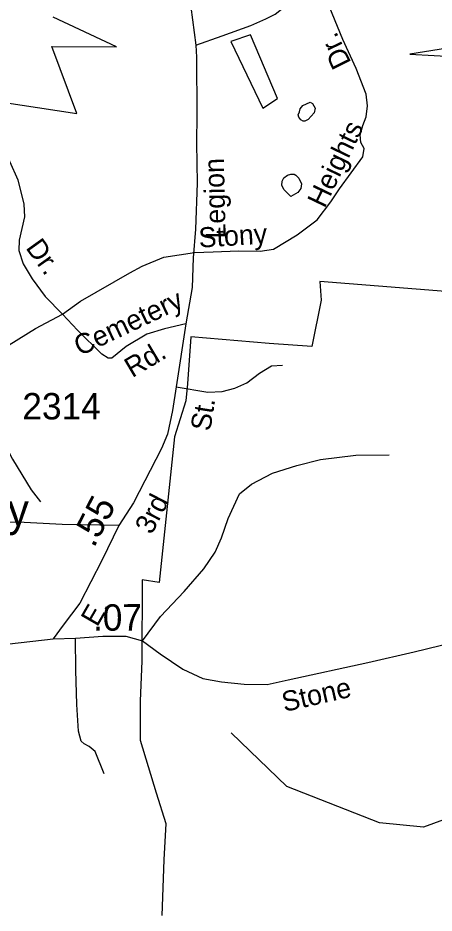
# Model space of a CAD drawing. Extents: x 1473865 to 1648260, y 639067 to 773536.
# Drawn here: x 1566703 to 1568674, y 670762 to 675004 of the extents above; entities that cross this region are included whole.
import ezdxf

# ---------------------------------------------------------------- set-up
doc = ezdxf.new("R2010")
doc.units = 0
for name, color, linetype in [('Exist Boundary Political City Limit New', 7, 'Continuous'), ('Exist Cultural Educational Facility High Label', 7, 'Continuous'), ('Exist Hydrographic Creek Single Shore', 7, 'Continuous'), ('Exist Hydrographic Misc Water Feature', 7, 'Continuous'), ('Exist Road Non-System Type 51', 7, 'Continuous'), ('Exist Road Non-System Type 51 Label', 7, 'Continuous'), ('Exist Road Secondary Mileage Hundredths English Label', 7, 'Continuous'), ('Exist Road Secondary Type 51 Attributed', 7, 'Continuous'), ('Exist Road Secondary Type 51 Label', 7, 'Continuous'), ('Exist Road Secondary Type 51 Number Label', 7, 'Continuous'), ('Map Preparation Boundary City Limit Buffer Line', 7, 'Continuous')]:
    doc.layers.add(name, color=color, linetype=linetype)

msp = doc.modelspace()

# ---------------------------------------------------------------- linework, layer by layer
at = {"layer": 'Exist Boundary Political City Limit New'}
for points in [[(1563975.9, 673375.9), (1563941.6, 673715.6), (1564344.6, 673957.6), (1564452, 673872.1), (1564906.2, 674204.4), (1564874.5, 674392.6), (1564862.4, 674505.1), (1564784.1, 674816.8), (1564968.2, 674808.8), (1564962, 674883.9), (1566181.5, 674868.8), (1566182.5, 674673.4), (1566982.1, 674551.5), (1566863.1, 674869.4), (1567169.6, 674867), (1566870.2, 675008.2)], [(1563975.9, 673375.9), (1563941.6, 673715.6), (1564344.6, 673957.6), (1564452, 673872.1), (1564906.2, 674204.4), (1564874.5, 674392.6), (1564862.4, 674505.1), (1564784.1, 674816.8), (1564968.2, 674808.8), (1564962, 674883.9), (1566181.5, 674868.8), (1566182.5, 674673.4), (1566982.1, 674551.5), (1566863.1, 674869.4), (1567169.6, 674867), (1566870.2, 675008.2)], [(1568907, 674888.4), (1568560, 674832.4), (1568789.8, 674820.2)], [(1570057.8, 673601.6), (1568132.4, 673754.8), (1568139.8, 673666.8), (1568095.8, 673446.8), (1567893, 673461.5), (1567521.9, 673493.2), (1567506.9, 673270.8), (1567498.8, 673190.4), (1567444.4, 673019.2), (1567371.2, 672328.6), (1567292.2, 672342.1), (1567289.9, 671956), (1567282.5, 671767.8), (1567282.5, 671582.1), (1567358.2, 671332.8), (1567403.9, 671186.6), (1567394.6, 671015), (1567383.9, 670750.4)]]:
    msp.add_lwpolyline(points, dxfattribs=at)
msp.add_lwpolyline([(1567711.8, 674892.5), (1567863.1, 674576.9), (1567932, 674622.1), (1567805, 674923.7)], close=True, dxfattribs=at)
at = {"layer": 'Exist Hydrographic Creek Single Shore'}
msp.add_lwpolyline([(1568783.6, 671227.9), (1568624.5, 671168.8), (1568415.5, 671189.4), (1567976.5, 671362.4), (1567713.5, 671617.2)], dxfattribs=at)
at = {"layer": 'Exist Hydrographic Misc Water Feature'}
for points in [[(1568037.4, 674559.8), (1568040.6, 674573.5), (1568052.8, 674589.3), (1568086.9, 674604.9), (1568098.9, 674598.8), (1568110.6, 674576.7), (1568106.4, 674554.7), (1568078, 674523), (1568061.9, 674515.2), (1568053.9, 674515.3), (1568043.9, 674521.4), (1568034.1, 674533.5), (1568030.2, 674545.6), (1568037.4, 674559.8)], [(1567979.5, 674259.4), (1567995.1, 674263.9), (1568011.1, 674263.8), (1568019, 674259.7), (1568032.9, 674245.5), (1568046.6, 674217.4), (1568042.4, 674195.4), (1568028.2, 674177.6), (1567996.2, 674157.7), (1567986, 674168), (1567964.3, 674190.3), (1567952.5, 674210.4), (1567954.7, 674230.4), (1567962.8, 674246.3), (1567979.5, 674259.4)], [(1566326, 673413.1), (1566348.9, 673401), (1566420.8, 673382.2), (1566436.6, 673372), (1566452.4, 673357.8), (1566490, 673313.4), (1566511.7, 673287.1), (1566527.4, 673255), (1566544.2, 673185.2), (1566563, 673131), (1566677.6, 672913.2), (1566766.1, 672768.1), (1566809.4, 672711.7)]]:
    msp.add_lwpolyline(points, dxfattribs=at)
at = {"layer": 'Exist Road Non-System Type 51'}
for points in [[(1568352.4, 674642.2), (1568305.9, 674765), (1568241.6, 674901.8), (1568116.1, 675211.9)], [(1567538.9, 673893), (1567627.9, 673896.3), (1567747.5, 673900.7), (1567849.9, 673898.8), (1567913.6, 673908.4), (1568025.6, 673976.1), (1568120.3, 674047.6), (1568185.9, 674132.6), (1568226.6, 674193.9), (1568336.6, 674345.5), (1568343.3, 674385.4), (1568327.4, 674414.6), (1568323.9, 674450.5), (1568336.4, 674494.5), (1568353.1, 674536.1), (1568359.7, 674588.2), (1568352.4, 674642.2)], [(1566219.8, 674504), (1566293.5, 674477.1), (1566461.1, 674442.9), (1566570.7, 674411.5), (1566624.4, 674374.8), (1566663.6, 674326.1), (1566702.7, 674237.7), (1566731.1, 674121.3), (1566734.3, 674061.2), (1566709.1, 673951.5), (1566706.5, 673901.5), (1566727.6, 673839.2), (1566770.8, 673768.5), (1566831.7, 673683.6), (1566914.7, 673600.5)], [(1566914.7, 673600.5), (1566999.6, 673661.4), (1567233.2, 673796.6), (1567291.7, 673827.8), (1567394.1, 673869.8), (1567538.9, 673893)], [(1566247.7, 673069.1), (1566262.5, 673130.9), (1566317.8, 673224.2), (1566396.4, 673279.2), (1566489.4, 673350), (1566785.9, 673532.3), (1566914.7, 673600.5)], [(1567498.3, 673554.9), (1567397.5, 673531.6), (1567313.6, 673505.4), (1567214.9, 673446.6), (1567148.2, 673391.5), (1567130.2, 673391.7), (1567100.3, 673410.1), (1566985, 673524.7), (1566914.7, 673600.5)], [(1567452.6, 673255.5), (1567602.4, 673231.5), (1567670.5, 673234.5), (1567730.6, 673249.9), (1567786.9, 673275.2), (1567847.5, 673320.4), (1567904, 673355.6), (1567956.1, 673359)], [(1567293.6, 672052.6), (1567378.8, 672167.9), (1567490.4, 672286.5), (1567583.8, 672393.4), (1567636.9, 672472.8), (1567667.6, 672540.4), (1567698.9, 672632), (1567752.3, 672749.4), (1567808.8, 672794.7), (1567909.6, 672847.3), (1568024.1, 672883.8), (1568136.6, 672912.3), (1568302.9, 672932.2), (1568461, 672934.2)], [(1567180.2, 672598.7), (1566912.2, 672604.3), (1566732.3, 672612.5), (1566310.2, 672620.1)], [(1567111.4, 671421.5), (1567068.3, 671527.8), (1567040.6, 671552.2), (1567016.6, 671564.3), (1567002.9, 671576.6), (1566989.2, 671624.7), (1566982.4, 671750.7), (1566977.7, 671912.9), (1566974.9, 672064.5)]]:
    msp.add_lwpolyline(points, dxfattribs=at)
at = {"layer": 'Exist Road Secondary Type 51 Attributed'}
for points in [[(1567705, 676617.6), (1567693, 676469.6), (1567688.7, 676391), (1567672.3, 676089.8), (1567654.2, 675923.9), (1567634.9, 675824.1), (1567603.5, 675714.4), (1567580.3, 675612.9), (1567546.7, 675497.1), (1567521.3, 675379.3), (1567504, 675273.6), (1567506.8, 675177.5), (1567546.1, 674874.4)], [(1567546.1, 674874.4), (1567671.1, 674920.1), (1567806.5, 674968.3), (1567877, 674999.3), (1567921.3, 675021.9), (1567982.4, 675071.4), (1568043.5, 675135.9), (1568116.1, 675211.9), (1568172.2, 675284.5), (1568266.9, 675431.9), (1568465.4, 675751)], [(1567546.1, 674874.4), (1567549.4, 674818.3), (1567550.9, 674546.7), (1567549.2, 674410.7), (1567552.7, 674220.6), (1567543.9, 674002.6), (1567532.4, 673866.6), (1567528.5, 673726.6), (1567498.3, 673554.9), (1567452.6, 673255.5), (1567435.1, 673143.6), (1567411.7, 673031.8), (1567382.9, 672964.2), (1567249.6, 672705.9), (1567180.2, 672598.7), (1567100, 672433.6), (1566995.5, 672231), (1566917.8, 672126.4), (1566870.2, 672062.1)], [(1566870.2, 672062.1), (1566974.9, 672064.5), (1567104.5, 672073.8), (1567214.6, 672074.4), (1567293.6, 672052.6), (1567376.9, 671990.7), (1567483.9, 671918), (1567579.1, 671874), (1567667.2, 671858.9), (1567775, 671847.5), (1567883.5, 671845.5), (1567983.4, 671866.9), (1568360.9, 671950.3), (1568580.1, 672000.8), (1568768.7, 672046.4)], [(1565100.4, 671778.5), (1565231.9, 671809.7), (1565345.4, 671847.8), (1565495.3, 671895.4), (1565920.5, 672007.6), (1566059.4, 672017.8), (1566317.6, 672022.4), (1566663.3, 672038.3), (1566870.2, 672062.1)]]:
    msp.add_lwpolyline(points, dxfattribs=at)
at = {"layer": 'Map Preparation Boundary City Limit Buffer Line'}
for points in [[(1563975.9, 673375.9), (1563941.6, 673715.6), (1564344.6, 673957.6), (1564452, 673872.1), (1564906.2, 674204.4), (1564874.5, 674392.6), (1564862.4, 674505.1), (1564784.1, 674816.8), (1564968.2, 674808.8), (1564962, 674883.9), (1566181.5, 674868.8), (1566182.5, 674673.4), (1566982.1, 674551.5), (1566863.1, 674869.4), (1567169.6, 674867), (1566870.2, 675008.2)], [(1563975.9, 673375.9), (1563941.6, 673715.6), (1564344.6, 673957.6), (1564452, 673872.1), (1564906.2, 674204.4), (1564874.5, 674392.6), (1564862.4, 674505.1), (1564784.1, 674816.8), (1564968.2, 674808.8), (1564962, 674883.9), (1566181.5, 674868.8), (1566182.5, 674673.4), (1566982.1, 674551.5), (1566863.1, 674869.4), (1567169.6, 674867), (1566870.2, 675008.2)], [(1568907, 674888.4), (1568560, 674832.4), (1568789.8, 674820.2)], [(1570057.8, 673601.6), (1568132.4, 673754.8), (1568139.8, 673666.8), (1568095.8, 673446.8), (1567893, 673461.5), (1567521.9, 673493.2), (1567506.9, 673270.8), (1567498.8, 673190.4), (1567444.4, 673019.2), (1567371.2, 672328.6), (1567292.2, 672342.1), (1567289.9, 671956), (1567282.5, 671767.8), (1567282.5, 671582.1), (1567358.2, 671332.8), (1567403.9, 671186.6), (1567394.6, 671015), (1567383.9, 670750.4)]]:
    msp.add_lwpolyline(points, dxfattribs=at)
msp.add_lwpolyline([(1567711.8, 674892.5), (1567863.1, 674576.9), (1567932, 674622.1), (1567805, 674923.7)], close=True, dxfattribs=at)

# ---------------------------------------------------------------- texts
at = {"layer": 'Exist Cultural Educational Facility High Label'}
msp.add_text('Elementary', height=150, rotation=0, dxfattribs=at).set_placement((1565740.1, 672597.7))
at = {"layer": 'Exist Road Non-System Type 51 Label'}
for s, rotation, p in [('Dr.', 116.1936, (1568283.8, 674792)), ('Heights', 64.3294, (1568155.5, 674098.7)), ('Stony', 3.5103, (1567561.7, 673915.5)), ('Dr.', 305.6667, (1566736.7, 673914.8)), ('Cemetery', 25.3116, (1566996.5, 673400.5)), ('Rd.', 30.8158, (1567244.3, 673296.8))]:
    msp.add_text(s, height=95, rotation=rotation, dxfattribs=at).set_placement(p)
at = {"layer": 'Exist Road Secondary Mileage Hundredths English Label'}
for s, rotation, p in [('.55', 62.7007, (1567063.3, 672489.5)), ('.07', 0.5281, (1567058.9, 672099.7))]:
    msp.add_text(s, height=125, rotation=rotation, dxfattribs=at).set_placement(p)
at = {"layer": 'Exist Road Secondary Type 51 Label'}
for s, rotation, p in [('Legion', 91.3683, (1567687.4, 673959.6)), ('St.', 81.1282, (1567614, 673042.8)), ('3rd', 62.7007, (1567336.7, 672552)), ('E.', 60.0083, (1567078.1, 672114.7)), ('Stone', 12.8048, (1567965.1, 671715))]:
    msp.add_text(s, height=95, rotation=rotation, dxfattribs=at).set_placement(p)
at = {"layer": 'Exist Road Secondary Type 51 Number Label'}
msp.add_text('2314', height=125, dxfattribs=at).set_placement((1566723.7, 673101.8))

doc.saveas('drawing.dxf')
